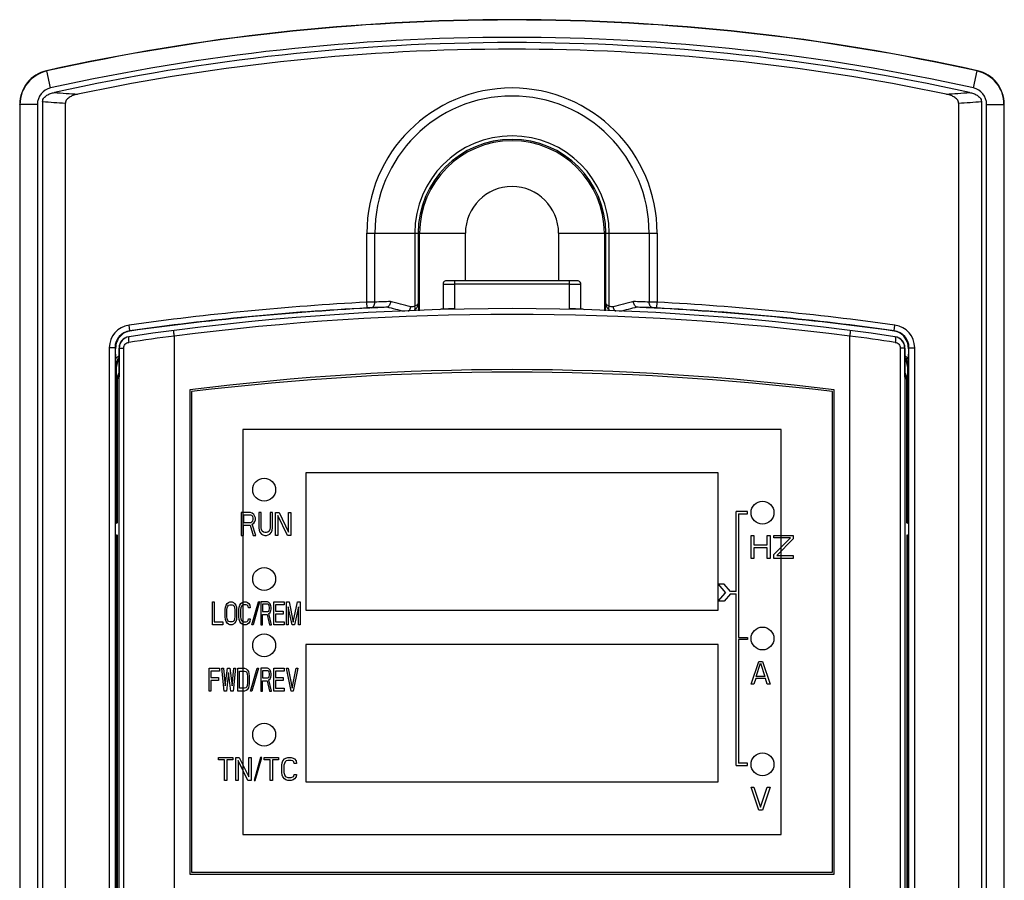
# Model space of a CAD drawing. Header units: millimetres. Extents: x 1117 to 38156, y -1945 to 7303.
# Tile 754 of 831: x 32698 to 32784, y 1672 to 1747. Entities that reach past the tile are written whole.
import ezdxf

# ---------------------------------------------------------------- set-up
doc = ezdxf.new("R2010")
doc.units = ezdxf.units.MM
doc.layers.add('03___PRT_ALL_CURVES', color=7, linetype='Continuous')

msp = doc.modelspace()

# ---------------------------------------------------------------- linework, layer by layer
at = {"color": 7, "linetype": 'Continuous'}
for p, q in [((32699.882, 1742.614), (32699.856, 1742.635)), ((32700.211, 1741.133), (32699.882, 1742.614)), ((32780.803, 1741.133), (32781.132, 1742.614)), ((32781.132, 1742.614), (32781.158, 1742.635)), ((32699.507, 1739.952), (32699.507, 1610.095)), ((32701.495, 1633.629), (32701.495, 1739.8)), ((32779.518, 1739.8), (32779.518, 1633.629)), ((32781.507, 1739.952), (32781.507, 1610.095)), ((32697.507, 1739.707), (32697.507, 1610.442)), ((32697.533, 1739.686), (32697.507, 1739.707)), ((32697.533, 1739.686), (32697.533, 1610.457)), ((32699.051, 1739.686), (32697.533, 1739.686)), ((32699.051, 1739.686), (32699.051, 1610.457)), ((32781.963, 1610.457), (32781.963, 1739.686)), ((32781.963, 1739.686), (32783.481, 1739.686)), ((32783.481, 1739.686), (32783.507, 1739.707)), ((32783.481, 1610.457), (32783.481, 1739.686)), ((32783.507, 1610.442), (32783.507, 1739.707)), ((32727.826, 1722.407), (32727.826, 1728.447)), ((32727.826, 1728.447), (32736.438, 1728.447)), ((32728.526, 1722.423), (32728.526, 1728.447)), ((32732.013, 1728.447), (32732.013, 1722.067)), ((32732.312, 1728.447), (32732.312, 1722.328)), ((32732.438, 1721.66), (32732.438, 1728.447)), ((32736.438, 1724.29), (32736.438, 1728.447)), ((32744.576, 1728.447), (32744.576, 1724.29)), ((32744.576, 1728.447), (32753.188, 1728.447)), ((32748.576, 1728.447), (32748.576, 1721.66)), ((32748.702, 1722.328), (32748.702, 1728.447)), ((32749.001, 1722.067), (32749.001, 1728.447)), ((32752.487, 1728.447), (32752.487, 1722.423)), ((32753.188, 1728.447), (32753.188, 1722.407)), ((32734.483, 1723.978), (32734.483, 1721.806)), ((32735.068, 1724.288), (32734.939, 1724.286)), ((32735.232, 1724.29), (32735.068, 1724.288)), ((32735.423, 1724.29), (32735.232, 1724.29)), ((32745.713, 1724.29), (32735.423, 1724.29)), ((32735.483, 1724.29), (32735.483, 1721.832)), ((32745.531, 1723.99), (32735.483, 1723.99)), ((32745.531, 1721.832), (32745.531, 1724.29)), ((32745.895, 1724.289), (32745.713, 1724.29)), ((32746.531, 1721.806), (32746.531, 1723.978)), ((32727.852, 1721.908), (32727.826, 1722.407)), ((32732.312, 1722.328), (32732.351, 1721.655)), ((32748.663, 1721.655), (32748.702, 1722.328)), ((32753.162, 1721.908), (32753.188, 1722.407)), ((32707.127, 1719.916), (32707.058, 1720.411)), ((32773.887, 1719.916), (32773.956, 1720.411)), ((32707.14, 1719.893), (32707.127, 1719.916)), ((32711.007, 1719.44), (32711.007, 1635.057)), ((32770.007, 1635.057), (32770.007, 1719.44)), ((32773.887, 1719.916), (32773.874, 1719.893)), ((32705.335, 1718.43), (32705.335, 1634.804)), ((32705.835, 1718.43), (32705.335, 1718.43)), ((32705.835, 1718.43), (32705.835, 1634.804)), ((32705.912, 1717.477), (32705.887, 1718.332)), ((32706.181, 1718.406), (32706.181, 1715.878)), ((32706.201, 1635.541), (32706.201, 1718.409)), ((32706.201, 1718.409), (32706.603, 1718.409)), ((32706.603, 1635.541), (32706.603, 1718.409)), ((32774.411, 1718.409), (32774.411, 1635.541)), ((32774.813, 1718.409), (32774.411, 1718.409)), ((32774.813, 1718.409), (32774.813, 1635.539)), ((32774.832, 1715.878), (32774.832, 1718.406)), ((32775.126, 1718.332), (32775.102, 1717.477)), ((32775.179, 1634.804), (32775.179, 1718.43)), ((32775.179, 1718.43), (32775.678, 1718.43)), ((32775.678, 1634.804), (32775.678, 1718.43)), ((32705.943, 1716.843), (32705.967, 1716.799)), ((32705.967, 1703.097), (32705.967, 1716.799)), ((32775.07, 1716.843), (32775.047, 1716.799)), ((32775.047, 1716.799), (32775.047, 1703.097)), ((32706.007, 1715.675), (32706.181, 1715.878)), ((32775.007, 1715.675), (32774.832, 1715.878)), ((32706.007, 1715.675), (32706.007, 1703.097)), ((32775.007, 1703.097), (32775.007, 1715.675)), ((32712.357, 1714.747), (32712.357, 1672.447)), ((32712.507, 1714.597), (32712.507, 1672.597)), ((32768.507, 1672.597), (32768.507, 1714.597)), ((32768.657, 1672.447), (32768.657, 1714.747)), ((32717.007, 1711.297), (32717.007, 1675.897)), ((32764.007, 1711.297), (32717.007, 1711.297)), ((32764.007, 1675.897), (32764.007, 1711.297)), ((32722.507, 1707.497), (32722.507, 1695.497)), ((32758.507, 1707.497), (32722.507, 1707.497)), ((32758.507, 1695.497), (32758.507, 1707.497)), ((32705.851, 1703.097), (32705.967, 1703.097)), ((32705.881, 1702.097), (32705.881, 1703.097)), ((32775.047, 1703.097), (32775.163, 1703.097)), ((32775.133, 1703.097), (32775.133, 1702.097)), ((32705.851, 1702.097), (32705.967, 1702.097)), ((32705.967, 1656.097), (32705.967, 1702.097)), ((32706.007, 1702.097), (32706.007, 1656.097)), ((32775.007, 1702.097), (32775.007, 1656.097)), ((32775.047, 1702.097), (32775.047, 1656.097)), ((32775.047, 1702.097), (32775.163, 1702.097)), ((32722.507, 1695.497), (32758.507, 1695.497)), ((32722.507, 1692.497), (32722.507, 1680.497)), ((32758.507, 1692.497), (32722.507, 1692.497)), ((32758.507, 1680.497), (32758.507, 1692.497)), ((32722.507, 1680.497), (32758.507, 1680.497)), ((32717.007, 1675.897), (32764.007, 1675.897)), ((32712.357, 1672.447), (32768.657, 1672.447)), ((32712.507, 1672.597), (32768.507, 1672.597))]:
    msp.add_line(p, q, dxfattribs=at)
for points in [[(32734.939, 1724.286), (32734.887, 1724.285), (32734.845, 1724.283), (32734.809, 1724.282), (32734.781, 1724.28), (32734.753, 1724.278), (32734.713, 1724.27), (32734.654, 1724.249), (32734.592, 1724.21), (32734.537, 1724.151), (32734.498, 1724.074), (32734.483, 1723.978)], [(32746.531, 1723.978), (32746.531, 1723.992), (32746.512, 1724.084), (32746.469, 1724.162), (32746.41, 1724.219), (32746.346, 1724.255), (32746.289, 1724.273), (32746.252, 1724.279), (32746.223, 1724.281), (32746.19, 1724.283), (32746.149, 1724.284), (32746.1, 1724.285), (32746.041, 1724.287), (32745.895, 1724.289)]]:
    msp.add_lwpolyline(points, dxfattribs=at)
for centre in [(32718.857, 1706.027), (32762.387, 1704.027), (32718.857, 1698.227), (32718.857, 1692.427), (32762.387, 1693.027), (32718.857, 1684.627), (32762.387, 1682.027)]:
    msp.add_circle(centre, 1, dxfattribs=at)
for centre, radius, start, end in [((32740.507, 1559.697), 187.4, 77.47171, 102.52829), ((32740.507, 1559.697), 187.374, 77.47823, 102.52177), ((32740.507, 1559.697), 185.856, 77.47823, 102.52177), ((32740.507, 1559.697), 185.4, 77.55002, 102.44998), ((32740.507, 1559.697), 184.823, 78.16007, 101.83993), ((32700.507, 1739.707), 3, 102.52997, 179.99832), ((32700.533, 1739.685), 3, 102.53266, 179.9891), ((32780.48, 1739.685), 3, 0.0109, 77.46733), ((32780.507, 1739.707), 3, 0.00169, 77.47002), ((32700.533, 1739.685), 1.483, 102.53712, 179.98545), ((32719.442, 1985.226), 245.219, 265.57836, 266.05823), ((32740.507, 1728.447), 12.681, 360, 180), ((32761.263, 1989.45), 249.454, 273.94584, 274.41757), ((32780.481, 1739.686), 1.482, 0.00471, 77.47452), ((32718.742, 1977.213), 238.039, 265.36512, 265.84515), ((32740.507, 1728.447), 11.981, 360, 180), ((32761.97, 1981.139), 241.976, 274.15875, 274.63097), ((32740.507, 1728.447), 8.494, 360, 180), ((32740.507, 1728.447), 8.195, 0, 180), ((32740.507, 1728.447), 8.069, 0, 180), ((32740.507, 1728.447), 4.069, 0, 180), ((32740.507, 1492.18), 229.667, 81.62538, 98.37462), ((32740.507, 1481.415), 241.325, 93.01223, 97.96715), ((32740.507, 1481.415), 240.825, 93.01223, 97.96715), ((32740.507, 1481.415), 240.801, 92.62199, 97.965), ((32729.808, 1649.459), 72.975, 91.00633, 91.55679), ((32736.37, 1481.344), 240.718, 91.63751, 91.94462), ((32736.72, 1481.344), 241.218, 91.62288, 91.94666), ((32664.023, 1460.038), 270.022, 75.61253, 75.94616), ((32664.374, 1459.996), 270.523, 75.5954, 75.98474), ((32734.466, 1721.001), 0.806, 91.63585, 110.97864), ((32740.507, 1499.888), 222.001, 91.29682, 91.5652), ((32740.507, 1499.888), 222.001, 88.4348, 88.70318), ((32746.548, 1721.001), 0.806, 69.01533, 88.36392), ((32816.64, 1459.996), 270.523, 104.01526, 104.4046), ((32816.99, 1460.038), 270.022, 104.05384, 104.38747), ((32744.293, 1481.344), 241.218, 88.05334, 88.37712), ((32740.507, 1481.415), 240.801, 82.035, 87.37801), ((32744.644, 1481.344), 240.718, 88.05538, 88.36249), ((32750.936, 1637.38), 85.056, 88.48231, 88.95458), ((32740.507, 1481.415), 240.825, 82.03285, 86.98777), ((32740.507, 1481.415), 241.325, 82.03285, 86.98777), ((32740.507, 1492.18), 229.167, 82.60395, 97.39605), ((32707.335, 1718.43), 2, 97.97174, 180.00148), ((32773.679, 1718.43), 2, 359.99855, 82.02822), ((32707.335, 1718.43), 1.5, 97.97082, 180.00712), ((32707.182, 1718.405), 1, 98.3803, 179.99158), ((32707.202, 1718.408), 1.001, 98.33272, 179.95048), ((32740.409, 1492.176), 229.171, 97.37154, 98.37461), ((32740.604, 1492.176), 229.171, 81.62539, 82.62846), ((32773.679, 1718.43), 1.5, 359.99287, 82.02916), ((32773.812, 1718.408), 1.001, 0.04954, 81.66725), ((32773.832, 1718.405), 1, 0.00844, 81.61968), ((32707.554, 1718.381), 1.667, 178.34067, 181.6584), ((32773.479, 1718.381), 1.648, 358.30741, 9.28951), ((32706.976, 1716.513), 1.436, 123.62833, 137.80125), ((32774.038, 1716.513), 1.435, 42.19845, 56.39615), ((32706.967, 1716.799), 1, 142.42757, 179.99647), ((32774.046, 1716.799), 1, 0.00401, 37.54414), ((32707.013, 1715.674), 1.006, 163.80705, 179.952), ((32707.012, 1715.673), 1.005, 145.81846, 163.71822), ((32740.507, 1492.18), 224.34, 82.79156, 97.20844), ((32740.507, 1484.859), 231.438, 83.05119, 96.94881), ((32774.002, 1715.673), 1.005, 16.29419, 34.18023), ((32774.001, 1715.674), 1.006, 0.0482, 16.20543)]:
    msp.add_arc(centre, radius, start, end, dxfattribs=at)
for points, knots in [([(32699.507, 1739.952), (32699.507, 1740.01), (32699.53, 1740.127), (32699.651, 1740.327), (32699.884, 1740.509), (32700.201, 1740.65), (32700.424, 1740.712), (32700.537, 1740.737)], [0, 0, 0, 0, 0.125169, 0.250387, 0.49984, 0.749853, 1, 1, 1, 1]), ([(32780.477, 1740.737), (32780.59, 1740.712), (32780.813, 1740.65), (32781.13, 1740.509), (32781.363, 1740.327), (32781.484, 1740.127), (32781.507, 1740.01), (32781.507, 1739.952)], [0, 0, 0, 0, 0.250147, 0.50016, 0.749613, 0.87483, 1, 1, 1, 1]), ([(32702.585, 1740.588), (32702.468, 1740.563), (32702.236, 1740.502), (32701.958, 1740.385), (32701.756, 1740.255), (32701.622, 1740.133), (32701.522, 1739.981), (32701.495, 1739.86), (32701.495, 1739.8)], [0, 0, 0, 0, 0.249901, 0.499686, 0.624759, 0.749869, 0.874958, 1, 1, 1, 1]), ([(32779.518, 1739.8), (32779.518, 1739.86), (32779.492, 1739.981), (32779.392, 1740.133), (32779.258, 1740.255), (32779.056, 1740.385), (32778.778, 1740.502), (32778.546, 1740.563), (32778.428, 1740.588)], [0, 0, 0, 0, 0.125041, 0.250131, 0.375241, 0.500314, 0.750099, 1, 1, 1, 1]), ([(32734.483, 1723.978), (32734.483, 1723.979), (32734.485, 1723.979), (32734.488, 1723.98), (32734.494, 1723.98), (32734.507, 1723.981), (32734.529, 1723.982), (32734.562, 1723.983), (32734.604, 1723.984), (32734.654, 1723.985), (32734.712, 1723.986), (32734.804, 1723.987), (32734.934, 1723.988), (32735.105, 1723.99), (32735.29, 1723.99), (32735.418, 1723.99), (32735.483, 1723.99)], [0, 0, 0, 0, 0.001367, 0.005049, 0.0111, 0.019513, 0.043372, 0.076467, 0.118438, 0.168871, 0.227333, 0.293238, 0.444669, 0.617451, 0.805175, 1, 1, 1, 1]), ([(32745.531, 1723.99), (32745.596, 1723.99), (32745.724, 1723.99), (32745.909, 1723.99), (32746.08, 1723.988), (32746.21, 1723.987), (32746.302, 1723.986), (32746.36, 1723.985), (32746.41, 1723.984), (32746.452, 1723.983), (32746.485, 1723.982), (32746.507, 1723.981), (32746.519, 1723.98), (32746.526, 1723.98), (32746.529, 1723.979), (32746.531, 1723.979), (32746.531, 1723.978)], [0, 0, 0, 0, 0.194825, 0.38255, 0.555333, 0.706764, 0.772669, 0.831131, 0.881564, 0.923535, 0.956629, 0.980488, 0.988901, 0.994951, 0.998633, 1, 1, 1, 1]), ([(32728.202, 1721.923), (32728.176, 1721.922), (32728.06, 1721.918), (32727.943, 1721.912), (32727.852, 1721.908)], [0, 0, 0, 0, 0.215015, 1, 1, 1, 1]), ([(32728.202, 1721.923), (32728.247, 1721.926), (32728.341, 1721.962), (32728.448, 1722.079), (32728.514, 1722.239), (32728.527, 1722.36), (32728.526, 1722.423)], [0, 0, 0, 0, 0.208929, 0.444365, 0.712038, 1, 1, 1, 1]), ([(32729.594, 1721.978), (32729.587, 1721.976), (32729.553, 1721.967), (32729.518, 1721.965), (32729.491, 1721.964)], [0, 0, 0, 0, 0.219336, 1, 1, 1, 1]), ([(32729.889, 1722.465), (32729.883, 1722.358), (32729.831, 1722.16), (32729.679, 1722.007), (32729.594, 1721.978)], [0, 0, 0, 0, 0.544807, 1, 1, 1, 1]), ([(32731.458, 1721.602), (32731.487, 1721.625), (32731.595, 1721.739), (32731.655, 1721.895), (32731.671, 1722.014)], [0, 0, 0, 0, 0.233694, 1, 1, 1, 1]), ([(32732.013, 1722.067), (32731.964, 1722.031), (32731.848, 1721.987), (32731.727, 1721.999), (32731.671, 1722.014)], [0, 0, 0, 0, 0.507471, 1, 1, 1, 1]), ([(32732.312, 1722.328), (32732.309, 1722.274), (32732.248, 1722.191), (32732.133, 1722.117), (32732.056, 1722.083), (32732.013, 1722.067)], [0, 0, 0, 0, 0.390551, 0.664765, 1, 1, 1, 1]), ([(32732.017, 1721.731), (32732.029, 1721.753), (32732.067, 1721.862), (32732.044, 1721.983), (32732.013, 1722.067)], [0, 0, 0, 0, 0.215838, 1, 1, 1, 1]), ([(32732.312, 1722.328), (32732.31, 1722.218), (32732.253, 1721.99), (32732.106, 1721.808), (32732.017, 1721.731)], [0, 0, 0, 0, 0.483365, 1, 1, 1, 1]), ([(32748.997, 1721.731), (32748.908, 1721.808), (32748.76, 1721.99), (32748.704, 1722.218), (32748.702, 1722.328)], [0, 0, 0, 0, 0.516556, 1, 1, 1, 1]), ([(32749.001, 1722.067), (32748.958, 1722.083), (32748.881, 1722.117), (32748.766, 1722.191), (32748.705, 1722.274), (32748.702, 1722.328)], [0, 0, 0, 0, 0.335166, 0.609359, 1, 1, 1, 1]), ([(32748.997, 1721.731), (32748.985, 1721.753), (32748.947, 1721.862), (32748.97, 1721.983), (32749.001, 1722.067)], [0, 0, 0, 0, 0.215834, 1, 1, 1, 1]), ([(32749.343, 1722.014), (32749.287, 1721.999), (32749.166, 1721.987), (32749.049, 1722.031), (32749.001, 1722.067)], [0, 0, 0, 0, 0.492661, 1, 1, 1, 1]), ([(32749.556, 1721.602), (32749.527, 1721.625), (32749.418, 1721.739), (32749.359, 1721.895), (32749.343, 1722.014)], [0, 0, 0, 0, 0.233695, 1, 1, 1, 1]), ([(32751.42, 1721.978), (32751.335, 1722.007), (32751.182, 1722.16), (32751.131, 1722.358), (32751.125, 1722.465)], [0, 0, 0, 0, 0.455193, 1, 1, 1, 1]), ([(32751.523, 1721.964), (32751.513, 1721.964), (32751.479, 1721.966), (32751.444, 1721.97), (32751.42, 1721.978)], [0, 0, 0, 0, 0.267988, 1, 1, 1, 1]), ([(32752.812, 1721.923), (32752.767, 1721.926), (32752.673, 1721.962), (32752.566, 1722.079), (32752.5, 1722.239), (32752.486, 1722.36), (32752.487, 1722.423)], [0, 0, 0, 0, 0.208929, 0.444365, 0.712038, 1, 1, 1, 1]), ([(32753.162, 1721.908), (32753.13, 1721.909), (32753.013, 1721.915), (32752.897, 1721.92), (32752.812, 1721.923)], [0, 0, 0, 0, 0.275303, 1, 1, 1, 1]), ([(32707.14, 1719.893), (32706.972, 1719.869), (32706.699, 1719.779), (32706.337, 1719.52), (32706.08, 1719.195), (32705.926, 1718.804), (32705.891, 1718.55), (32705.887, 1718.429)], [0, 0, 0, 0, 0.242821, 0.402127, 0.635196, 0.825984, 1, 1, 1, 1]), ([(32707.026, 1719.356), (32707.019, 1719.332), (32707.011, 1719.271), (32707.007, 1719.119), (32707.019, 1718.993), (32707.032, 1718.903)], [0, 0, 0, 0, 0.168671, 0.403598, 1, 1, 1, 1]), ([(32707.057, 1719.398), (32707.054, 1719.398), (32707.037, 1719.39), (32707.031, 1719.37), (32707.026, 1719.356)], [0, 0, 0, 0, 0.179584, 1, 1, 1, 1]), ([(32711.006, 1719.453), (32710.998, 1719.515), (32710.988, 1719.605), (32710.98, 1719.72), (32710.976, 1719.794), (32710.975, 1719.853), (32710.978, 1719.899), (32710.981, 1719.926), (32710.988, 1719.942), (32710.992, 1719.943)], [0, 0, 0, 0, 0.379986, 0.550854, 0.700243, 0.822919, 0.914879, 0.973297, 1, 1, 1, 1]), ([(32770.022, 1719.943), (32770.026, 1719.942), (32770.033, 1719.926), (32770.036, 1719.899), (32770.039, 1719.853), (32770.038, 1719.794), (32770.034, 1719.72), (32770.025, 1719.605), (32770.016, 1719.515), (32770.008, 1719.453)], [0, 0, 0, 0, 0.026703, 0.085121, 0.177081, 0.299757, 0.449146, 0.620014, 1, 1, 1, 1]), ([(32775.106, 1718.647), (32775.069, 1718.869), (32774.928, 1719.23), (32774.505, 1719.691), (32774.119, 1719.858), (32773.874, 1719.893)], [0, 0, 0, 0, 0.362325, 0.600585, 1, 1, 1, 1]), ([(32773.957, 1719.398), (32773.96, 1719.398), (32773.977, 1719.39), (32773.983, 1719.37), (32773.987, 1719.356)], [0, 0, 0, 0, 0.179588, 1, 1, 1, 1]), ([(32773.987, 1719.356), (32773.995, 1719.332), (32774.003, 1719.271), (32774.007, 1719.119), (32773.995, 1718.993), (32773.982, 1718.903)], [0, 0, 0, 0, 0.168668, 0.403592, 1, 1, 1, 1]), ([(32706.603, 1718.409), (32706.603, 1718.468), (32706.625, 1718.588), (32706.719, 1718.744), (32706.86, 1718.857), (32706.974, 1718.895), (32707.032, 1718.903)], [0, 0, 0, 0, 0.252042, 0.502904, 0.752116, 1, 1, 1, 1]), ([(32773.982, 1718.903), (32774.04, 1718.895), (32774.154, 1718.857), (32774.295, 1718.744), (32774.389, 1718.588), (32774.411, 1718.468), (32774.411, 1718.409)], [0, 0, 0, 0, 0.247884, 0.497096, 0.747958, 1, 1, 1, 1]), ([(32705.943, 1716.843), (32705.941, 1716.885), (32705.927, 1717.096), (32705.917, 1717.307), (32705.912, 1717.477)], [0, 0, 0, 0, 0.197852, 1, 1, 1, 1]), ([(32706.181, 1717.579), (32706.091, 1717.469), (32705.967, 1717.228), (32705.938, 1716.963), (32705.943, 1716.843)], [0, 0, 0, 0, 0.541396, 1, 1, 1, 1]), ([(32774.833, 1717.579), (32774.923, 1717.469), (32775.047, 1717.228), (32775.075, 1716.963), (32775.07, 1716.843)], [0, 0, 0, 0, 0.541369, 1, 1, 1, 1]), ([(32775.102, 1717.477), (32775.1, 1717.406), (32775.092, 1717.194), (32775.079, 1716.983), (32775.07, 1716.843)], [0, 0, 0, 0, 0.337025, 1, 1, 1, 1])]:
    msp.add_open_spline(points, degree=3, knots=knots, dxfattribs=at)
for points in [[(32711.007, 1719.44), (32711.007, 1719.445), (32711.007, 1719.449), (32711.006, 1719.453)], [(32770.008, 1719.453), (32770.007, 1719.449), (32770.007, 1719.445), (32770.007, 1719.44)]]:
    msp.add_open_spline(points, degree=3, dxfattribs=at)
at = {"layer": '03___PRT_ALL_CURVES', "color": 7, "linetype": 'Continuous'}
for p, q in [((32716.857, 1704.027), (32716.857, 1702.027)), ((32717.657, 1704.027), (32716.857, 1704.027)), ((32717.057, 1703.814), (32717.057, 1703.176)), ((32717.69, 1703.814), (32717.057, 1703.814)), ((32717.824, 1703.984), (32717.657, 1704.027)), ((32717.79, 1703.772), (32717.69, 1703.814)), ((32717.857, 1703.687), (32717.79, 1703.772)), ((32717.957, 1703.857), (32717.824, 1703.984)), ((32717.89, 1703.559), (32717.857, 1703.687)), ((32718.057, 1703.687), (32717.957, 1703.857)), ((32718.09, 1703.559), (32718.057, 1703.687)), ((32718.39, 1704.027), (32718.39, 1702.708)), ((32718.59, 1704.027), (32718.39, 1704.027)), ((32718.59, 1702.708), (32718.59, 1704.027)), ((32719.39, 1704.027), (32719.39, 1702.708)), ((32719.59, 1704.027), (32719.39, 1704.027)), ((32719.59, 1702.708), (32719.59, 1704.027)), ((32719.857, 1702.027), (32719.857, 1704.027)), ((32719.857, 1704.027), (32720.157, 1704.027)), ((32720.057, 1703.772), (32720.057, 1702.027)), ((32720.89, 1702.027), (32720.057, 1703.772)), ((32720.157, 1704.027), (32720.99, 1702.325)), ((32720.99, 1702.325), (32720.99, 1704.027)), ((32720.99, 1704.027), (32721.19, 1704.027)), ((32721.19, 1704.027), (32721.19, 1702.027)), ((32760.087, 1697.127), (32760.087, 1704.127)), ((32761.087, 1704.127), (32760.087, 1704.127)), ((32760.287, 1703.927), (32760.287, 1693.127)), ((32760.287, 1703.927), (32761.087, 1703.927)), ((32761.087, 1703.927), (32761.087, 1704.127)), ((32717.057, 1703.176), (32717.69, 1703.176)), ((32717.057, 1702.027), (32717.057, 1702.921)), ((32717.057, 1702.921), (32717.624, 1702.921)), ((32717.624, 1702.921), (32717.89, 1702.027)), ((32717.69, 1703.176), (32717.79, 1703.219)), ((32717.79, 1703.219), (32717.857, 1703.304)), ((32717.824, 1703.006), (32717.957, 1703.091)), ((32718.124, 1702.027), (32717.824, 1703.006)), ((32717.857, 1703.304), (32717.89, 1703.431)), ((32717.89, 1703.431), (32717.89, 1703.559)), ((32717.957, 1703.091), (32718.057, 1703.261)), ((32718.057, 1703.261), (32718.09, 1703.389)), ((32718.09, 1703.389), (32718.09, 1703.559)), ((32716.857, 1702.027), (32717.057, 1702.027)), ((32717.89, 1702.027), (32718.124, 1702.027)), ((32718.39, 1702.708), (32718.424, 1702.495)), ((32718.424, 1702.495), (32718.49, 1702.325)), ((32718.49, 1702.325), (32718.624, 1702.155)), ((32718.624, 1702.538), (32718.59, 1702.708)), ((32718.69, 1702.41), (32718.624, 1702.538)), ((32718.624, 1702.155), (32718.757, 1702.07)), ((32718.79, 1702.325), (32718.69, 1702.41)), ((32718.757, 1702.07), (32718.924, 1702.027)), ((32718.924, 1702.282), (32718.79, 1702.325)), ((32719.057, 1702.282), (32718.924, 1702.282)), ((32718.924, 1702.027), (32719.057, 1702.027)), ((32719.19, 1702.325), (32719.057, 1702.282)), ((32719.057, 1702.027), (32719.224, 1702.07)), ((32719.29, 1702.41), (32719.19, 1702.325)), ((32719.224, 1702.07), (32719.357, 1702.155)), ((32719.357, 1702.538), (32719.29, 1702.41)), ((32719.39, 1702.708), (32719.357, 1702.538)), ((32719.357, 1702.155), (32719.49, 1702.325)), ((32719.49, 1702.325), (32719.557, 1702.495)), ((32719.557, 1702.495), (32719.59, 1702.708)), ((32720.057, 1702.027), (32719.857, 1702.027)), ((32721.19, 1702.027), (32720.89, 1702.027)), ((32761.387, 1700.027), (32761.387, 1702.027)), ((32761.387, 1702.027), (32761.637, 1702.027)), ((32761.637, 1702.027), (32761.637, 1701.219)), ((32762.804, 1701.219), (32762.804, 1702.027)), ((32762.804, 1702.027), (32763.054, 1702.027)), ((32763.054, 1702.027), (32763.054, 1700.027)), ((32763.387, 1701.814), (32763.387, 1702.027)), ((32763.387, 1702.027), (32765.054, 1702.027)), ((32765.054, 1702.027), (32765.054, 1701.729)), ((32761.637, 1701.219), (32762.804, 1701.219)), ((32763.387, 1700.367), (32764.845, 1701.814)), ((32764.845, 1701.814), (32763.387, 1701.814)), ((32765.054, 1701.729), (32763.637, 1700.282)), ((32761.637, 1700.963), (32761.637, 1700.027)), ((32762.804, 1700.963), (32761.637, 1700.963)), ((32762.804, 1700.027), (32762.804, 1700.963)), ((32763.387, 1700.027), (32763.387, 1700.367)), ((32763.637, 1700.282), (32765.054, 1700.282)), ((32765.054, 1700.282), (32765.054, 1700.027)), ((32761.637, 1700.027), (32761.387, 1700.027)), ((32763.054, 1700.027), (32762.804, 1700.027)), ((32765.054, 1700.027), (32763.387, 1700.027)), ((32759.042, 1697.777), (32758.519, 1697.777)), ((32758.519, 1697.777), (32759.149, 1697.027)), ((32759.587, 1697.127), (32759.042, 1697.777)), ((32758.519, 1696.277), (32759.149, 1697.027)), ((32759.587, 1696.927), (32759.042, 1696.277)), ((32760.087, 1697.127), (32759.587, 1697.127)), ((32759.587, 1696.927), (32760.087, 1696.927)), ((32760.087, 1681.927), (32760.087, 1696.927)), ((32714.357, 1694.227), (32714.357, 1696.227)), ((32714.357, 1696.227), (32714.507, 1696.227)), ((32714.507, 1696.227), (32714.507, 1694.482)), ((32715.482, 1695.759), (32715.532, 1695.929)), ((32715.532, 1695.929), (32715.632, 1696.099)), ((32715.632, 1696.099), (32715.732, 1696.184)), ((32715.682, 1695.844), (32715.757, 1695.929)), ((32715.732, 1696.184), (32715.857, 1696.227)), ((32715.757, 1695.929), (32715.857, 1695.972)), ((32715.857, 1696.227), (32716.057, 1696.227)), ((32715.857, 1695.972), (32716.057, 1695.972)), ((32716.057, 1696.227), (32716.182, 1696.184)), ((32716.057, 1695.972), (32716.157, 1695.929)), ((32716.157, 1695.929), (32716.232, 1695.844)), ((32716.182, 1696.184), (32716.282, 1696.099)), ((32716.282, 1696.099), (32716.382, 1695.929)), ((32716.382, 1695.929), (32716.432, 1695.759)), ((32716.682, 1695.759), (32716.732, 1695.929)), ((32716.732, 1695.929), (32716.832, 1696.099)), ((32716.832, 1696.099), (32716.932, 1696.184)), ((32716.957, 1695.929), (32716.882, 1695.844)), ((32716.932, 1696.184), (32717.057, 1696.227)), ((32717.057, 1695.972), (32716.957, 1695.929)), ((32717.057, 1696.227), (32717.282, 1696.227)), ((32717.282, 1695.972), (32717.057, 1695.972)), ((32717.282, 1696.227), (32717.407, 1696.184)), ((32717.382, 1695.929), (32717.282, 1695.972)), ((32717.457, 1695.844), (32717.382, 1695.929)), ((32717.407, 1696.184), (32717.507, 1696.099)), ((32717.507, 1696.099), (32717.607, 1695.929)), ((32717.607, 1695.929), (32717.632, 1695.716)), ((32717.783, 1694.227), (32718.357, 1696.227)), ((32718.461, 1696.227), (32717.887, 1694.227)), ((32718.461, 1696.227), (32718.357, 1696.227)), ((32718.557, 1696.227), (32718.557, 1694.227)), ((32719.157, 1696.227), (32718.557, 1696.227)), ((32718.707, 1696.014), (32718.707, 1695.376)), ((32719.182, 1696.014), (32718.707, 1696.014)), ((32719.282, 1696.184), (32719.157, 1696.227)), ((32719.257, 1695.972), (32719.182, 1696.014)), ((32719.307, 1695.887), (32719.257, 1695.972)), ((32719.382, 1696.057), (32719.282, 1696.184)), ((32719.457, 1695.887), (32719.382, 1696.057)), ((32719.707, 1694.227), (32719.707, 1696.227)), ((32719.707, 1696.227), (32720.607, 1696.227)), ((32719.857, 1695.972), (32719.857, 1695.419)), ((32720.607, 1695.972), (32719.857, 1695.972)), ((32720.607, 1696.227), (32720.607, 1695.972)), ((32720.807, 1694.227), (32720.807, 1696.227)), ((32720.807, 1696.227), (32721.032, 1696.227)), ((32721.032, 1696.227), (32721.407, 1694.44)), ((32721.407, 1694.44), (32721.782, 1696.227)), ((32721.782, 1696.227), (32722.007, 1696.227)), ((32722.007, 1696.227), (32722.007, 1694.227)), ((32759.042, 1696.277), (32758.519, 1696.277)), ((32715.457, 1695.546), (32715.482, 1695.759)), ((32715.457, 1694.908), (32715.457, 1695.546)), ((32715.607, 1695.546), (32715.632, 1695.716)), ((32715.607, 1694.908), (32715.607, 1695.546)), ((32715.632, 1695.716), (32715.682, 1695.844)), ((32716.232, 1695.844), (32716.282, 1695.716)), ((32716.282, 1695.716), (32716.307, 1695.546)), ((32716.307, 1695.546), (32716.307, 1694.908)), ((32716.432, 1695.759), (32716.457, 1695.546)), ((32716.457, 1695.546), (32716.457, 1694.908)), ((32716.657, 1695.546), (32716.682, 1695.759)), ((32716.657, 1694.908), (32716.657, 1695.546)), ((32716.832, 1695.716), (32716.807, 1695.546)), ((32716.807, 1695.546), (32716.807, 1694.908)), ((32716.882, 1695.844), (32716.832, 1695.716)), ((32717.482, 1695.716), (32717.457, 1695.844)), ((32717.632, 1695.716), (32717.482, 1695.716)), ((32718.707, 1695.376), (32719.182, 1695.376)), ((32718.707, 1694.227), (32718.707, 1695.121)), ((32718.707, 1695.121), (32719.132, 1695.121)), ((32719.132, 1695.121), (32719.332, 1694.227)), ((32719.182, 1695.376), (32719.257, 1695.419)), ((32719.257, 1695.419), (32719.307, 1695.504)), ((32719.282, 1695.206), (32719.382, 1695.291)), ((32719.507, 1694.227), (32719.282, 1695.206)), ((32719.332, 1695.759), (32719.307, 1695.887)), ((32719.307, 1695.504), (32719.332, 1695.631)), ((32719.332, 1695.631), (32719.332, 1695.759)), ((32719.382, 1695.291), (32719.457, 1695.461)), ((32719.482, 1695.759), (32719.457, 1695.887)), ((32719.457, 1695.461), (32719.482, 1695.589)), ((32719.482, 1695.589), (32719.482, 1695.759)), ((32719.857, 1695.419), (32720.507, 1695.419)), ((32719.857, 1695.163), (32719.857, 1694.482)), ((32720.507, 1695.163), (32719.857, 1695.163)), ((32720.507, 1695.419), (32720.507, 1695.163)), ((32720.957, 1695.802), (32720.957, 1694.227)), ((32721.307, 1694.227), (32720.957, 1695.802)), ((32721.857, 1695.802), (32721.507, 1694.227)), ((32721.857, 1694.227), (32721.857, 1695.802)), ((32715.257, 1694.227), (32714.357, 1694.227)), ((32714.507, 1694.482), (32715.257, 1694.482)), ((32715.257, 1694.482), (32715.257, 1694.227)), ((32715.482, 1694.695), (32715.457, 1694.908)), ((32715.532, 1694.525), (32715.482, 1694.695)), ((32715.632, 1694.355), (32715.532, 1694.525)), ((32715.632, 1694.738), (32715.607, 1694.908)), ((32715.682, 1694.61), (32715.632, 1694.738)), ((32715.732, 1694.27), (32715.632, 1694.355)), ((32715.757, 1694.525), (32715.682, 1694.61)), ((32715.857, 1694.227), (32715.732, 1694.27)), ((32715.857, 1694.482), (32715.757, 1694.525)), ((32716.057, 1694.482), (32715.857, 1694.482)), ((32716.057, 1694.227), (32715.857, 1694.227)), ((32716.157, 1694.525), (32716.057, 1694.482)), ((32716.182, 1694.27), (32716.057, 1694.227)), ((32716.232, 1694.61), (32716.157, 1694.525)), ((32716.282, 1694.355), (32716.182, 1694.27)), ((32716.282, 1694.738), (32716.232, 1694.61)), ((32716.307, 1694.908), (32716.282, 1694.738)), ((32716.382, 1694.525), (32716.282, 1694.355)), ((32716.432, 1694.695), (32716.382, 1694.525)), ((32716.457, 1694.908), (32716.432, 1694.695)), ((32716.682, 1694.695), (32716.657, 1694.908)), ((32716.732, 1694.525), (32716.682, 1694.695)), ((32716.832, 1694.355), (32716.732, 1694.525)), ((32716.807, 1694.908), (32716.832, 1694.738)), ((32716.832, 1694.738), (32716.882, 1694.61)), ((32716.932, 1694.27), (32716.832, 1694.355)), ((32716.882, 1694.61), (32716.957, 1694.525)), ((32717.057, 1694.227), (32716.932, 1694.27)), ((32716.957, 1694.525), (32717.057, 1694.482)), ((32717.057, 1694.482), (32717.282, 1694.482)), ((32717.282, 1694.227), (32717.057, 1694.227)), ((32717.282, 1694.482), (32717.382, 1694.525)), ((32717.407, 1694.27), (32717.282, 1694.227)), ((32717.382, 1694.525), (32717.457, 1694.61)), ((32717.507, 1694.355), (32717.407, 1694.27)), ((32717.457, 1694.61), (32717.482, 1694.738)), ((32717.482, 1694.738), (32717.632, 1694.738)), ((32717.607, 1694.525), (32717.507, 1694.355)), ((32717.632, 1694.738), (32717.607, 1694.525)), ((32717.887, 1694.227), (32717.783, 1694.227)), ((32718.557, 1694.227), (32718.707, 1694.227)), ((32719.332, 1694.227), (32719.507, 1694.227)), ((32720.607, 1694.227), (32719.707, 1694.227)), ((32719.857, 1694.482), (32720.607, 1694.482)), ((32720.607, 1694.482), (32720.607, 1694.227)), ((32720.957, 1694.227), (32720.807, 1694.227)), ((32721.507, 1694.227), (32721.307, 1694.227)), ((32722.007, 1694.227), (32721.857, 1694.227)), ((32760.287, 1693.127), (32761.087, 1693.127)), ((32760.287, 1692.927), (32760.287, 1682.127)), ((32761.087, 1692.927), (32760.287, 1692.927)), ((32761.087, 1693.127), (32761.087, 1692.927)), ((32761.387, 1689.027), (32762.054, 1691.027)), ((32761.845, 1689.708), (32762.22, 1690.857)), ((32762.054, 1691.027), (32762.387, 1691.027)), ((32762.22, 1690.857), (32762.595, 1689.708)), ((32762.387, 1691.027), (32763.054, 1689.027)), ((32714.057, 1688.427), (32714.057, 1690.427)), ((32714.057, 1690.427), (32714.957, 1690.427)), ((32714.207, 1690.172), (32714.207, 1689.619)), ((32714.957, 1690.172), (32714.207, 1690.172)), ((32714.957, 1690.427), (32714.957, 1690.172)), ((32715.357, 1688.427), (32715.157, 1690.427)), ((32715.157, 1690.427), (32715.307, 1690.427)), ((32715.307, 1690.427), (32715.457, 1688.895)), ((32715.457, 1688.895), (32715.657, 1690.427)), ((32715.757, 1690.044), (32715.557, 1688.427)), ((32715.657, 1690.427), (32715.857, 1690.427)), ((32715.957, 1688.427), (32715.757, 1690.044)), ((32715.857, 1690.427), (32716.057, 1688.895)), ((32716.057, 1688.895), (32716.207, 1690.427)), ((32716.357, 1690.427), (32716.157, 1688.427)), ((32716.207, 1690.427), (32716.357, 1690.427)), ((32716.557, 1688.427), (32716.557, 1690.427)), ((32716.557, 1690.427), (32717.157, 1690.427)), ((32716.707, 1688.682), (32716.707, 1690.172)), ((32716.707, 1690.172), (32717.157, 1690.172)), ((32717.157, 1690.427), (32717.282, 1690.384)), ((32717.157, 1690.172), (32717.257, 1690.129)), ((32717.257, 1690.129), (32717.332, 1690.044)), ((32717.282, 1690.384), (32717.382, 1690.299)), ((32717.332, 1690.044), (32717.382, 1689.916)), ((32717.382, 1690.299), (32717.482, 1690.129)), ((32717.382, 1689.916), (32717.407, 1689.746)), ((32717.482, 1690.129), (32717.532, 1689.959)), ((32717.532, 1689.959), (32717.557, 1689.746)), ((32717.679, 1688.427), (32718.253, 1690.427)), ((32718.357, 1690.427), (32717.783, 1688.427)), ((32718.253, 1690.427), (32718.357, 1690.427)), ((32718.557, 1690.427), (32718.557, 1688.427)), ((32719.157, 1690.427), (32718.557, 1690.427)), ((32718.707, 1690.214), (32718.707, 1689.576)), ((32719.182, 1690.214), (32718.707, 1690.214)), ((32719.282, 1690.384), (32719.157, 1690.427)), ((32719.257, 1690.172), (32719.182, 1690.214)), ((32719.307, 1690.087), (32719.257, 1690.172)), ((32719.382, 1690.257), (32719.282, 1690.384)), ((32719.332, 1689.959), (32719.307, 1690.087)), ((32719.332, 1689.831), (32719.332, 1689.959)), ((32719.457, 1690.087), (32719.382, 1690.257)), ((32719.482, 1689.959), (32719.457, 1690.087)), ((32719.482, 1689.789), (32719.482, 1689.959)), ((32719.707, 1688.427), (32719.707, 1690.427)), ((32719.707, 1690.427), (32720.607, 1690.427)), ((32719.857, 1690.172), (32719.857, 1689.619)), ((32720.607, 1690.172), (32719.857, 1690.172)), ((32720.607, 1690.427), (32720.607, 1690.172)), ((32721.207, 1688.427), (32720.807, 1690.427)), ((32720.807, 1690.427), (32720.957, 1690.427)), ((32720.957, 1690.427), (32721.307, 1688.682)), ((32721.307, 1688.682), (32721.657, 1690.427)), ((32721.807, 1690.427), (32721.407, 1688.427)), ((32721.657, 1690.427), (32721.807, 1690.427)), ((32714.207, 1689.619), (32714.857, 1689.619)), ((32714.207, 1689.363), (32714.207, 1688.427)), ((32714.857, 1689.363), (32714.207, 1689.363)), ((32714.857, 1689.619), (32714.857, 1689.363)), ((32717.407, 1689.108), (32717.382, 1688.938)), ((32717.407, 1689.746), (32717.407, 1689.108)), ((32717.557, 1689.108), (32717.532, 1688.895)), ((32717.557, 1689.746), (32717.557, 1689.108)), ((32718.707, 1689.576), (32719.182, 1689.576)), ((32718.707, 1688.427), (32718.707, 1689.321)), ((32718.707, 1689.321), (32719.132, 1689.321)), ((32719.132, 1689.321), (32719.332, 1688.427)), ((32719.182, 1689.576), (32719.257, 1689.619)), ((32719.257, 1689.619), (32719.307, 1689.704)), ((32719.282, 1689.406), (32719.382, 1689.491)), ((32719.507, 1688.427), (32719.282, 1689.406)), ((32719.307, 1689.704), (32719.332, 1689.831)), ((32719.382, 1689.491), (32719.457, 1689.661)), ((32719.457, 1689.661), (32719.482, 1689.789)), ((32719.857, 1689.619), (32720.507, 1689.619)), ((32719.857, 1689.363), (32719.857, 1688.682)), ((32720.507, 1689.363), (32719.857, 1689.363)), ((32720.507, 1689.619), (32720.507, 1689.363)), ((32761.804, 1689.538), (32761.637, 1689.027)), ((32762.637, 1689.538), (32761.804, 1689.538)), ((32762.595, 1689.708), (32761.845, 1689.708)), ((32762.804, 1689.027), (32762.637, 1689.538)), ((32714.207, 1688.427), (32714.057, 1688.427)), ((32715.557, 1688.427), (32715.357, 1688.427)), ((32716.157, 1688.427), (32715.957, 1688.427)), ((32717.157, 1688.427), (32716.557, 1688.427)), ((32717.157, 1688.682), (32716.707, 1688.682)), ((32717.257, 1688.725), (32717.157, 1688.682)), ((32717.282, 1688.47), (32717.157, 1688.427)), ((32717.332, 1688.81), (32717.257, 1688.725)), ((32717.382, 1688.555), (32717.282, 1688.47)), ((32717.382, 1688.938), (32717.332, 1688.81)), ((32717.482, 1688.725), (32717.382, 1688.555)), ((32717.532, 1688.895), (32717.482, 1688.725)), ((32717.783, 1688.427), (32717.679, 1688.427)), ((32718.557, 1688.427), (32718.707, 1688.427)), ((32719.332, 1688.427), (32719.507, 1688.427)), ((32720.607, 1688.427), (32719.707, 1688.427)), ((32719.857, 1688.682), (32720.607, 1688.682)), ((32720.607, 1688.682), (32720.607, 1688.427)), ((32721.407, 1688.427), (32721.207, 1688.427)), ((32761.637, 1689.027), (32761.387, 1689.027)), ((32763.054, 1689.027), (32762.804, 1689.027)), ((32714.857, 1682.414), (32714.857, 1682.627)), ((32714.857, 1682.627), (32716.124, 1682.627)), ((32715.39, 1682.414), (32714.857, 1682.414)), ((32715.39, 1680.627), (32715.39, 1682.414)), ((32715.59, 1682.414), (32715.59, 1680.627)), ((32716.124, 1682.414), (32715.59, 1682.414)), ((32716.124, 1682.627), (32716.124, 1682.414)), ((32716.39, 1680.627), (32716.39, 1682.627)), ((32716.39, 1682.627), (32716.69, 1682.627)), ((32716.59, 1682.372), (32716.59, 1680.627)), ((32717.424, 1680.627), (32716.59, 1682.372)), ((32716.69, 1682.627), (32717.524, 1680.925)), ((32717.524, 1680.925), (32717.524, 1682.627)), ((32717.524, 1682.627), (32717.724, 1682.627)), ((32717.724, 1682.627), (32717.724, 1680.627)), ((32718.553, 1682.627), (32717.979, 1680.627)), ((32718.083, 1680.627), (32718.657, 1682.627)), ((32718.657, 1682.627), (32718.553, 1682.627)), ((32718.857, 1682.414), (32718.857, 1682.627)), ((32718.857, 1682.627), (32720.124, 1682.627)), ((32719.39, 1682.414), (32718.857, 1682.414)), ((32719.39, 1680.627), (32719.39, 1682.414)), ((32719.59, 1682.414), (32719.59, 1680.627)), ((32720.124, 1682.414), (32719.59, 1682.414)), ((32720.124, 1682.627), (32720.124, 1682.414)), ((32720.424, 1682.159), (32720.49, 1682.329)), ((32720.49, 1682.329), (32720.624, 1682.499)), ((32720.624, 1682.499), (32720.757, 1682.584)), ((32720.69, 1682.244), (32720.624, 1682.116)), ((32720.79, 1682.329), (32720.69, 1682.244)), ((32720.757, 1682.584), (32720.924, 1682.627)), ((32720.924, 1682.372), (32720.79, 1682.329)), ((32720.924, 1682.627), (32721.224, 1682.627)), ((32721.224, 1682.372), (32720.924, 1682.372)), ((32721.224, 1682.627), (32721.39, 1682.584)), ((32721.357, 1682.329), (32721.224, 1682.372)), ((32721.457, 1682.244), (32721.357, 1682.329)), ((32721.39, 1682.584), (32721.524, 1682.499)), ((32721.49, 1682.116), (32721.457, 1682.244)), ((32721.524, 1682.499), (32721.657, 1682.329)), ((32721.657, 1682.329), (32721.69, 1682.116)), ((32720.39, 1681.946), (32720.424, 1682.159)), ((32720.39, 1681.308), (32720.39, 1681.946)), ((32720.424, 1681.095), (32720.39, 1681.308)), ((32720.624, 1682.116), (32720.59, 1681.946)), ((32720.59, 1681.946), (32720.59, 1681.308)), ((32720.59, 1681.308), (32720.624, 1681.138)), ((32721.69, 1682.116), (32721.49, 1682.116)), ((32760.087, 1681.927), (32761.087, 1681.927)), ((32761.087, 1682.127), (32760.287, 1682.127)), ((32761.087, 1681.927), (32761.087, 1682.127)), ((32715.59, 1680.627), (32715.39, 1680.627)), ((32716.59, 1680.627), (32716.39, 1680.627)), ((32717.724, 1680.627), (32717.424, 1680.627)), ((32717.979, 1680.627), (32718.083, 1680.627)), ((32719.59, 1680.627), (32719.39, 1680.627)), ((32720.49, 1680.925), (32720.424, 1681.095)), ((32720.624, 1680.755), (32720.49, 1680.925)), ((32720.624, 1681.138), (32720.69, 1681.01)), ((32720.757, 1680.67), (32720.624, 1680.755)), ((32720.69, 1681.01), (32720.79, 1680.925)), ((32720.924, 1680.627), (32720.757, 1680.67)), ((32720.79, 1680.925), (32720.924, 1680.882)), ((32720.924, 1680.882), (32721.224, 1680.882)), ((32721.224, 1680.627), (32720.924, 1680.627)), ((32721.224, 1680.882), (32721.357, 1680.925)), ((32721.39, 1680.67), (32721.224, 1680.627)), ((32721.357, 1680.925), (32721.457, 1681.01)), ((32721.524, 1680.755), (32721.39, 1680.67)), ((32721.457, 1681.01), (32721.49, 1681.138)), ((32721.49, 1681.138), (32721.69, 1681.138)), ((32721.657, 1680.925), (32721.524, 1680.755)), ((32721.69, 1681.138), (32721.657, 1680.925)), ((32761.387, 1680.027), (32761.637, 1680.027)), ((32762.054, 1678.027), (32761.387, 1680.027)), ((32761.637, 1680.027), (32762.22, 1678.282)), ((32762.22, 1678.282), (32762.804, 1680.027)), ((32763.054, 1680.027), (32762.387, 1678.027)), ((32762.804, 1680.027), (32763.054, 1680.027)), ((32762.387, 1678.027), (32762.054, 1678.027))]:
    msp.add_line(p, q, dxfattribs=at)

doc.saveas('drawing.dxf')
